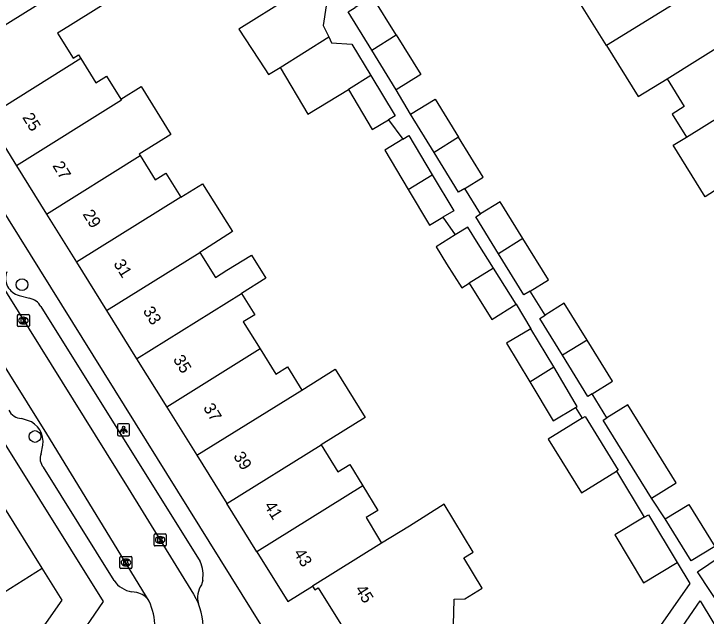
# Model space of a CAD drawing. Extents: x 159280 to 160375, y 384531 to 385872.
# Drawn here: x 159929.1 to 159986.7, y 385002.4 to 385052.5 of the extents above; entities that cross this region are included whole.
import ezdxf

# ---------------------------------------------------------------- set-up
doc = ezdxf.new("R2010")
doc.units = 0
for name, color, linetype in [('IMGEO_Boom', 7, 'Continuous'), ('IMGEO_Kolk', 7, 'Continuous'), ('IMGEO_Lichtpunt', 7, 'Continuous'), ('IMGEO_Pand', 7, 'Continuous'), ('IMGEO_Pand_nummerreeks', 7, 'Continuous'), ('IMGEO_Rijbaan_lokaal_open', 7, 'Continuous'), ('IMGEO_Voetpad_open', 7, 'Continuous')]:
    doc.layers.add(name, color=color, linetype=linetype)

msp = doc.modelspace()

# ---------------------------------------------------------------- linework, layer by layer
at = {"layer": 'IMGEO_Boom'}
for centre in [(159929.753, 385029.997), (159930.833, 385017.356)]:
    msp.add_circle(centre, 0.489, dxfattribs=at)
at = {"layer": 'IMGEO_Kolk'}
for p, q in [((159929.362, 385026.58), (159929.362, 385027.432)), ((159929.437, 385027.506), (159930.289, 385027.506)), ((159929.85, 385027.286), (159929.875, 385027.286)), ((159930.363, 385027.432), (159930.363, 385026.58)), ((159929.873, 385026.726), (159929.848, 385026.726)), ((159930.289, 385026.506), (159929.437, 385026.506)), ((159940.751, 385008.321), (159940.751, 385009.173)), ((159940.826, 385009.247), (159941.678, 385009.247)), ((159941.239, 385009.027), (159941.264, 385009.027)), ((159941.752, 385009.173), (159941.752, 385008.321)), ((159941.262, 385008.467), (159941.237, 385008.467)), ((159941.678, 385008.247), (159940.826, 385008.247)), ((159937.906, 385006.445), (159937.906, 385007.297)), ((159937.981, 385007.371), (159938.833, 385007.371)), ((159938.394, 385007.151), (159938.419, 385007.151)), ((159938.907, 385007.297), (159938.907, 385006.445)), ((159938.417, 385006.591), (159938.392, 385006.591)), ((159938.833, 385006.371), (159937.981, 385006.371))]:
    msp.add_line(p, q, dxfattribs=at)
for points in [[(159929.362, 385026.58), (159929.362, 385027.432)], [(159929.437, 385027.506), (159930.289, 385027.506)], [(159930.363, 385027.432), (159930.363, 385026.58)], [(159929.683, 385027.206), (159929.806, 385027.206), (159929.806, 385027.055), (159929.936, 385027.206), (159930.1, 385027.206), (159929.954, 385027.055), (159930.107, 385026.806), (159929.955, 385026.806), (159929.87, 385026.97), (159929.806, 385026.903), (159929.806, 385026.806), (159929.683, 385026.806), (159929.683, 385027.206)], [(159930.289, 385026.506), (159929.437, 385026.506)], [(159940.751, 385008.321), (159940.751, 385009.173)], [(159940.826, 385009.247), (159941.678, 385009.247)], [(159941.072, 385008.947), (159941.195, 385008.947), (159941.195, 385008.796), (159941.325, 385008.947), (159941.489, 385008.947), (159941.343, 385008.796), (159941.496, 385008.547), (159941.344, 385008.547), (159941.259, 385008.711), (159941.195, 385008.644), (159941.195, 385008.547), (159941.072, 385008.547), (159941.072, 385008.947)], [(159941.752, 385009.173), (159941.752, 385008.321)], [(159941.678, 385008.247), (159940.826, 385008.247)], [(159937.906, 385006.445), (159937.906, 385007.297)], [(159937.981, 385007.371), (159938.833, 385007.371)], [(159938.907, 385007.297), (159938.907, 385006.445)], [(159938.227, 385007.071), (159938.35, 385007.071), (159938.35, 385006.92), (159938.48, 385007.071), (159938.644, 385007.071), (159938.498, 385006.92), (159938.651, 385006.671), (159938.499, 385006.671), (159938.414, 385006.835), (159938.35, 385006.768), (159938.35, 385006.671), (159938.227, 385006.671), (159938.227, 385007.071)], [(159938.833, 385006.371), (159937.981, 385006.371)]]:
    msp.add_lwpolyline(points, dxfattribs=at)
for centre, start, end in [((159929.439, 385027.43), 91.55205, 178.44795), ((159929.439, 385027.43), 91.55205, 178.44795), ((159930.287, 385027.43), 1.55205, 88.44795), ((159930.287, 385027.43), 1.55205, 88.44795), ((159929.439, 385026.582), 181.55205, 268.44795), ((159929.439, 385026.582), 181.55205, 268.44795), ((159930.287, 385026.582), 271.55205, 358.44795), ((159930.287, 385026.582), 271.55205, 358.44795), ((159940.828, 385009.171), 91.55205, 178.44795), ((159940.828, 385009.171), 91.55205, 178.44795), ((159941.676, 385009.171), 1.55205, 88.44795), ((159941.676, 385009.171), 1.55205, 88.44795), ((159940.828, 385008.323), 181.55205, 268.44795), ((159940.828, 385008.323), 181.55205, 268.44795), ((159941.676, 385008.323), 271.55205, 358.44795), ((159941.676, 385008.323), 271.55205, 358.44795), ((159937.983, 385007.295), 91.55205, 178.44795), ((159937.983, 385007.295), 91.55205, 178.44795), ((159938.831, 385007.295), 1.55205, 88.44795), ((159938.831, 385007.295), 1.55205, 88.44795), ((159937.983, 385006.447), 181.55205, 268.44795), ((159937.983, 385006.447), 181.55205, 268.44795), ((159938.831, 385006.447), 271.55205, 358.44795), ((159938.831, 385006.447), 271.55205, 358.44795)]:
    msp.add_arc(centre, 0.0765, start, end, dxfattribs=at)
for centre, major_axis, ratio, start_param, end_param in [((159929.849, 385027.006), (-0.387, 0.002), 0.722429, 4.712389, 7.853982), ((159929.874, 385027.006), (-0.39, 0.002), 0.717154, 1.570796, 4.712389), ((159941.238, 385008.747), (-0.387, 0.002), 0.722429, 4.712389, 7.853982), ((159941.263, 385008.747), (-0.39, 0.002), 0.717154, 1.570796, 4.712389), ((159938.393, 385006.871), (-0.387, 0.002), 0.722429, 4.712389, 7.853982), ((159938.418, 385006.871), (-0.39, 0.002), 0.717154, 1.570796, 4.712389)]:
    msp.add_ellipse(centre, major_axis=major_axis, ratio=ratio, start_param=start_param, end_param=end_param, dxfattribs=at)
at = {"layer": 'IMGEO_Lichtpunt'}
for p, q in [((159937.708, 385018.326), (159937.708, 385017.519)), ((159937.708, 385018.326), (159937.708, 385017.519)), ((159938.61, 385018.421), (159937.802, 385018.421)), ((159938.61, 385018.421), (159937.802, 385018.421)), ((159938.704, 385017.519), (159938.704, 385018.326)), ((159938.704, 385017.519), (159938.704, 385018.326)), ((159937.802, 385017.425), (159938.61, 385017.425)), ((159937.802, 385017.425), (159938.61, 385017.425))]:
    msp.add_line(p, q, dxfattribs=at)
for points in [[(159938.082, 385017.99), (159938.121, 385017.962), (159937.933, 385017.7), (159937.895, 385017.727), (159938.082, 385017.99)], [(159938.184, 385017.942), (159938.231, 385017.942), (159938.231, 385017.62), (159938.184, 385017.62), (159938.184, 385017.942)], [(159938.294, 385017.962), (159938.332, 385017.989), (159938.519, 385017.727), (159938.48, 385017.699), (159938.294, 385017.962)]]:
    msp.add_lwpolyline(points, dxfattribs=at)
msp.add_circle((159938.207, 385018.124), 0.0994, dxfattribs=at)
for centre, start, end in [((159937.802, 385018.326), 90, 180), ((159937.802, 385018.326), 90, 180), ((159938.61, 385018.326), 0, 90), ((159938.61, 385018.326), 0, 90), ((159937.802, 385017.519), 180, 270), ((159937.802, 385017.519), 180, 270), ((159938.61, 385017.519), 270, 0), ((159938.61, 385017.519), 270, 360)]:
    msp.add_arc(centre, 0.0946, start, end, dxfattribs=at)
at = {"layer": 'IMGEO_Pand'}
for points in [[(159988.642, 385056.246), (159978.41, 385049.899)], [(159978.41, 385049.899), (159975.777, 385054.141), (159978.177, 385055.631)], [(159935.086, 385055.282), (159936.373, 385053.215), (159933.567, 385051.467), (159932.705, 385050.93), (159934.004, 385048.844), (159934.454, 385049.124), (159934.649, 385048.811)], [(159953.907, 385055.088), (159955.072, 385053.219), (159954.812, 385051.585), (159955.284, 385050.616)], [(159923.401, 385048.583), (159931.872, 385053.86), (159932.027, 385053.956)], [(159951.995, 385053.891), (159947.807, 385051.27), (159949.97, 385047.953), (159950.276, 385047.484), (159951.241, 385048.072)], [(159960.912, 385050.797), (159958.941, 385053.985), (159957.476, 385053.08)], [(159958.87, 385049.53), (159956.897, 385052.722), (159957.476, 385053.08)], [(159983.452, 385047.133), (159991.275, 385052.003)], [(159951.241, 385048.072), (159955.284, 385050.616)], [(159955.284, 385050.616), (159955.521, 385050.129), (159957.214, 385050.006), (159958.79, 385047.408)], [(159958.87, 385049.53), (159960.912, 385050.797)], [(159960.912, 385050.797), (159962.955, 385047.492), (159960.911, 385046.228)], [(159978.41, 385049.899), (159981.044, 385045.656), (159983.452, 385047.133)], [(159960.911, 385046.228), (159958.87, 385049.53)], [(159934.649, 385048.811), (159926.789, 385043.908)], [(159934.649, 385048.811), (159935.902, 385046.799), (159936.787, 385047.35), (159937.979, 385045.437)], [(159951.241, 385048.072), (159953.556, 385044.181), (159956.922, 385046.256)], [(159985.062, 385042.271), (159993.908, 385047.758)], [(159958.79, 385047.408), (159956.922, 385046.256)], [(159958.79, 385047.408), (159960.821, 385044.059), (159960.273, 385043.732)], [(159983.452, 385047.133), (159984.89, 385044.815), (159983.874, 385044.185), (159985.062, 385042.271)], [(159937.979, 385045.437), (159939.67, 385046.491), (159942.15, 385042.509), (159939.513, 385040.866), (159939.593, 385040.738)], [(159956.922, 385046.256), (159958.91, 385042.92), (159960.273, 385043.732)], [(159937.979, 385045.437), (159938.036, 385045.345), (159929.288, 385039.896)], [(159962.092, 385044.182), (159964.136, 385045.445), (159966.102, 385042.264)], [(159964.06, 385040.998), (159962.092, 385044.182)], [(159926.789, 385043.908), (159929.288, 385039.896)], [(159961.455, 385042.099), (159961.968, 385042.405), (159963.908, 385039.151)], [(159966.102, 385042.264), (159964.06, 385040.998)], [(159966.613, 385038.001), (159968.15, 385038.952), (159966.102, 385042.264)], [(159988.734, 385038.673), (159986.632, 385037.312), (159983.975, 385041.597), (159985.062, 385042.271)], [(159961.455, 385042.099), (159959.951, 385041.203), (159961.914, 385037.91)], [(159931.79, 385035.878), (159939.593, 385040.738)], [(159939.593, 385040.738), (159940.85, 385038.72), (159941.738, 385039.273), (159942.981, 385037.277)], [(159966.613, 385038.001), (159966.106, 385037.688), (159964.06, 385040.998)], [(159929.288, 385039.896), (159931.79, 385035.878)], [(159961.914, 385037.91), (159963.908, 385039.151)], [(159963.908, 385039.151), (159965.698, 385036.149), (159964.794, 385035.61)], [(159942.981, 385037.277), (159944.781, 385038.403), (159947.267, 385034.412), (159944.56, 385032.68)], [(159961.914, 385037.91), (159963.682, 385034.947), (159964.794, 385035.61)], [(159942.981, 385037.277), (159934.292, 385031.861)], [(159971.462, 385033.835), (159969.567, 385036.9), (159967.922, 385035.884)], [(159931.79, 385035.878), (159934.292, 385031.861)], [(159969.42, 385032.568), (159967.523, 385035.637), (159967.922, 385035.884)], [(159968.999, 385031.378), (159967.74, 385033.385), (159966.861, 385034.787), (159965.822, 385034.135)], [(159965.822, 385034.135), (159964.23, 385033.136), (159965.104, 385031.741), (159966.368, 385029.727), (159966.978, 385030.11)], [(159971.462, 385033.835), (159969.42, 385032.568)], [(159972.063, 385029.468), (159973.581, 385030.407), (159971.462, 385033.835)], [(159936.794, 385027.844), (159944.56, 385032.68)], [(159944.56, 385032.68), (159945.857, 385030.598), (159946.817, 385031.196), (159948.851, 385032.463), (159950.057, 385030.526), (159948.023, 385029.26)], [(159972.063, 385029.468), (159971.537, 385029.143), (159969.42, 385032.568)], [(159934.292, 385031.861), (159936.794, 385027.844)], [(159968.999, 385031.378), (159966.978, 385030.11)], [(159970.882, 385028.377), (159968.999, 385031.378)], [(159966.978, 385030.11), (159968.861, 385027.109), (159970.882, 385028.377)], [(159939.296, 385023.826), (159948.023, 385029.26)], [(159948.023, 385029.26), (159949.123, 385027.493), (159948.174, 385026.902), (159949.576, 385024.651)], [(159976.795, 385025.39), (159974.9, 385028.455), (159973.301, 385027.467)], [(159936.794, 385027.844), (159939.296, 385023.826)], [(159974.753, 385024.123), (159972.856, 385027.192), (159973.301, 385027.467)], [(159972.116, 385026.333), (159970.099, 385025.131), (159972.024, 385021.904)], [(159974.017, 385023.145), (159972.116, 385026.333)], [(159976.795, 385025.39), (159974.753, 385024.123)], [(159977.21, 385020.908), (159978.914, 385021.962), (159976.795, 385025.39)], [(159949.576, 385024.651), (159941.798, 385019.808)], [(159949.576, 385024.651), (159950.885, 385022.55), (159951.845, 385023.148), (159953.043, 385021.225)], [(159939.296, 385023.826), (159941.798, 385019.808)], [(159977.21, 385020.908), (159976.87, 385020.698), (159974.753, 385024.123)], [(159953.043, 385021.225), (159955.828, 385022.952), (159958.312, 385018.949), (159954.66, 385016.666)], [(159972.024, 385021.904), (159974.017, 385023.145)], [(159975.847, 385019.77), (159975.982, 385019.851), (159975.808, 385020.142), (159974.017, 385023.145)], [(159972.024, 385021.904), (159973.966, 385018.649), (159975.847, 385019.77)], [(159944.3, 385015.791), (159953.043, 385021.225)], [(159941.798, 385019.808), (159944.3, 385015.791)], [(159982.162, 385012.227), (159984.206, 385013.491), (159980.192, 385019.984), (159978.447, 385018.906)], [(159976.397, 385018.873), (159973.566, 385017.123), (159976.323, 385012.663), (159979.246, 385014.468)], [(159976.397, 385018.873), (159976.632, 385019.018), (159979.389, 385014.557), (159979.246, 385014.468)], [(159982.162, 385012.227), (159978.148, 385018.721), (159978.447, 385018.906)], [(159946.802, 385011.773), (159954.66, 385016.666)], [(159954.66, 385016.666), (159956.049, 385014.427), (159957.055, 385015.036), (159958.133, 385013.253)], [(159944.3, 385015.791), (159946.802, 385011.773)], [(159931.428, 385006.383), (159925.952, 385015.146)], [(159958.133, 385013.253), (159949.305, 385007.755)], [(159958.133, 385013.253), (159959.379, 385011.191), (159958.405, 385010.602), (159959.445, 385008.883), (159959.694, 385008.472)], [(159949.305, 385007.755), (159946.802, 385011.773)], [(159965.676, 385001.696), (159965.722, 385003.748), (159965.723, 385003.803), (159966.618, 385003.844), (159968.059, 385004.725), (159966.531, 385007.253), (159967.321, 385007.731), (159964.911, 385011.718), (159961.999, 385009.906), (159959.694, 385008.472)], [(159983.303, 385010.495), (159985.259, 385011.704), (159987.424, 385008.202)], [(159981.552, 385010.635), (159979.1, 385009.16), (159981.493, 385005.182), (159984.298, 385006.87)], [(159981.552, 385010.635), (159981.905, 385010.847), (159984.298, 385006.87)], [(159987.424, 385008.202), (159985.468, 385006.993), (159983.303, 385010.495)], [(159959.694, 385008.472), (159953.947, 385004.896)], [(159949.305, 385007.755), (159951.885, 385003.612), (159953.947, 385004.896)], [(159988.144, 385002.821), (159985.98, 385006.088), (159987.891, 385007.354)], [(159927.211, 384993.538), (159927.372, 384993.77), (159926.55, 384994.34), (159930.485, 385000), (159933.082, 385003.735), (159931.428, 385006.383)], [(159927.193, 385003.737), (159931.428, 385006.383)], [(159953.947, 385004.896), (159954.142, 385004.584), (159954.409, 385004.75), (159956.585, 385001.283), (159956.58, 385000.928)]]:
    msp.add_lwpolyline(points, dxfattribs=at)
at = {"layer": 'IMGEO_Rijbaan_lokaal_open'}
for points in [[(159917.496, 385046.88), (159938.592, 385013.063), (159944.028, 385004.239), (159944.434, 385003.441)], [(159940.335, 385003.658), (159931.815, 385017.566), (159914.634, 385045.069)]]:
    msp.add_lwpolyline(points, dxfattribs=at)
for centre, radius, start, end in [((159935.179, 385001.364), 5.643, 1.15321, 23.98232), ((159939.352, 385001.375), 5.485, 350.59423, 22.12013)]:
    msp.add_arc(centre, radius, start, end, dxfattribs=at)
at = {"layer": 'IMGEO_Voetpad_open'}
for points in [[(159888.362, 385080.722), (159936.519, 385003.628), (159934.035, 385000), (159926.157, 384988.496)], [(159938.432, 384979.992), (159951.23, 384999.12), (159950.682, 385000), (159921.539, 385046.778)], [(159962.092, 385044.182), (159960.911, 385046.228)], [(159960.273, 385043.732), (159961.455, 385042.099)], [(159967.922, 385035.884), (159966.613, 385038.001)], [(159964.794, 385035.61), (159965.822, 385034.135)], [(159929.511, 385029.106), (159930.376, 385028.859)], [(159973.301, 385027.467), (159972.063, 385029.468)], [(159931.309, 385028.168), (159944.596, 385006.95)], [(159970.882, 385028.377), (159972.116, 385026.333)], [(159978.447, 385018.906), (159977.21, 385020.908)], [(159975.847, 385019.77), (159976.397, 385018.873)], [(159930.217, 385018.698), (159929.721, 385018.859)], [(159931.344, 385015.912), (159931.478, 385016.637)], [(159937.422, 385005.356), (159931.531, 385014.809)], [(159979.246, 385014.468), (159981.552, 385010.635)], [(159983.303, 385010.495), (159982.162, 385012.227)], [(159984.298, 385006.87), (159985.352, 385005.119), (159980.706, 384998.492)], [(159944.799, 385005.39), (159944.688, 385005.008)], [(159939.322, 385004.368), (159938.877, 385004.415)], [(159986.212, 385003.689), (159998.947, 384982.568), (159972.982, 384978.551), (159970.649, 384981.062), (159986.212, 385003.689)]]:
    msp.add_lwpolyline(points, dxfattribs=at)
for centre, radius, start, end in [((159929.837, 385030.52), 1.451, 157.91102, 257.02864), ((159930.156, 385027.587), 1.291, 26.74985, 80.20125), ((159929.728, 385020.048), 1.189, 204.81446, 269.65028), ((159929.651, 385016.936), 1.851, 350.71165, 72.20818), ((159932.273, 385015.502), 1.016, 156.20039, 223.0442), ((159941.808, 385005.794), 3.018, 352.30567, 22.5226), ((159939.347, 385006.738), 2.37, 215.66232, 258.55332), ((159946.315, 385003.94), 1.946, 146.71868, 194.86697), ((159938.966, 385002.783), 1.625, 32.59482, 77.35284)]:
    msp.add_arc(centre, radius, start, end, dxfattribs=at)

# ---------------------------------------------------------------- texts
at = {"layer": 'IMGEO_Pand_nummerreeks'}
for s, rotation, p in [('25', 301.91354, (159929.745, 385043.927)), ('27', 301.91354, (159932.255, 385039.898)), ('29', 301.91429, (159934.765, 385035.868)), ('31', 301.91429, (159937.334, 385031.742)), ('33', 301.91429, (159939.784, 385027.809)), ('35', 301.91429, (159942.293, 385023.779)), ('37', 301.91429, (159944.803, 385019.75)), ('39', 301.91429, (159947.313, 385015.72)), ('41', 301.91429, (159949.882, 385011.594)), ('43', 301.91354, (159952.332, 385007.661)), ('45', 302.11407, (159957.449, 385004.638))]:
    msp.add_text(s, height=1, rotation=rotation, dxfattribs=at).set_placement(p)

doc.saveas('drawing.dxf')
